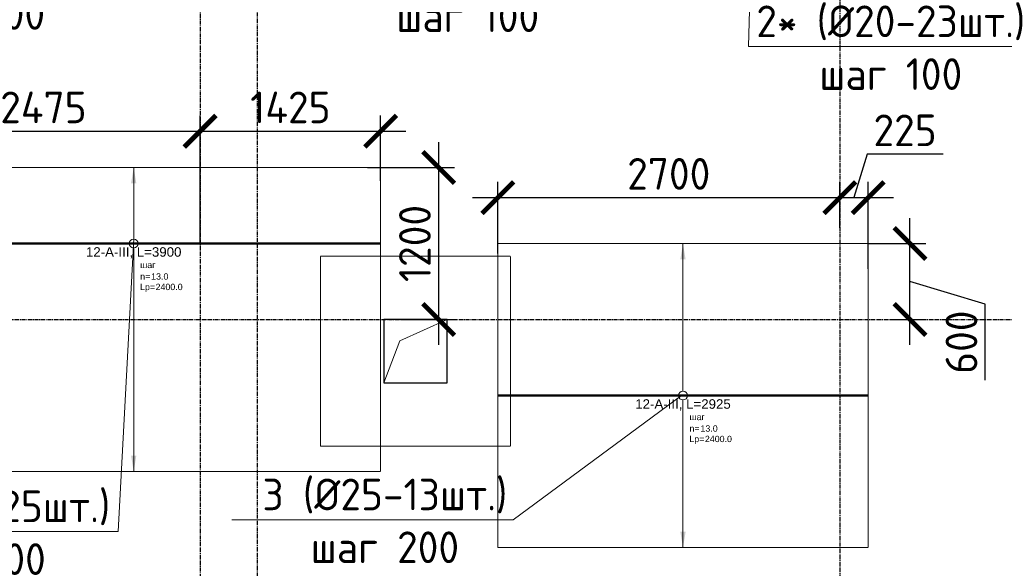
# Model space of a CAD drawing. Header units: millimetres. Extents: x -93479 to 1057970, y -66333 to 172656.
# Tile 312 of 473: x 552643 to 560417, y 38338 to 42669. Entities that reach past the tile are written whole.
import ezdxf
from ezdxf import colors
from ezdxf.entities.mleader import LeaderData, LeaderLine
from ezdxf.enums import TextEntityAlignment as Align
from ezdxf.math import Vec2, Vec3

# ---------------------------------------------------------------- set-up
doc = ezdxf.new("R2010")
doc.units = ezdxf.units.MM
doc.set_wipeout_variables(frame=1)
for name, pattern in [('01 Штриховая _4 мм_', [6, 3.5, -2.5]), ('______5', [1100, 800, -100, 100, -100]), ('GOST2.303 4', [7, 5, -2, 0]), ('HIDDEN2', [4.7625, 3.175, -1.5875]), ('осевая', [50.8, 31.75, -6.35, 6.35, -6.35])]:
    doc.linetypes.add(name, pattern=pattern)
for name, color, linetype, lineweight in [('0 Фундамент', 5, 'Continuous', 30), ('АрмСтер', 2, 'Continuous', 50), ('контур распр. стерхней', 2, 'GOST2.303 4', 20), ('Оси', 40, '______5', 18), ('подоснова', 151, 'Continuous', 5), ('РАЗМЕРЫ', 7, 'Continuous', 9)]:
    doc.layers.add(name, color=color, linetype=linetype, lineweight=lineweight)
doc.layers.add('АрмСтер_атрибуты', color=2, linetype='Continuous', lineweight=0, plot=False)
doc.styles.add('GOST-2.304_Type-B', font='GOST_Common.ttf')
doc.styles.get("Standard").update_dxf_attribs({"font": 'arial.ttf'})
doc.styles.add('Аннотативный', font='arial.ttf')
doc.dimstyles.new('СПДС', dxfattribs={"dimscale": 100, "dimtxt": 2.5, "dimasz": 2.5, "dimexe": 1.25, "dimexo": 0, "dimtad": 1, "dimdec": 0, "dimtxsty": 'GOST-2.304_Type-B', "dimblk": 'ARCHTICK', "dimcen": 2.5, "dimdle": 2, "dimadec": 0, "dimazin": 2, "dimtfac": 0.75, "dimtdec": 0, "dimtmove": 1, "dimatfit": 3, "dimfxl": 1, "dimtolj": 1, "dimarcsym": 1})

# ---------------------------------------------------------------- blocks, each defined once
blk = doc.blocks.new('оси')
at = {"layer": 'Оси', "color": 7, "linetype": 'осевая', "lineweight": 25, "transparency": 33554687}
for p, q in [((18063.5, 151.4), (18063.5, -36280.2)), ((13013.5, -402.7), (13013.5, -35828.6)), ((13463.5, -390), (13463.5, -35834.5)), ((-11815.1, -15106.9), (53620.6, -15106.9))]:
    blk.add_line(p, q, dxfattribs=at)
blk = doc.blocks.new('_None')
blk = doc.blocks.new('*U533')
at = {"layer": 'РАЗМЕРЫ'}
for p, q in [((112.5, 600), (-112.5, 600)), ((112.5, -1800), (-112.5, -1800))]:
    blk.add_line(p, q, dxfattribs=at)
at = {"layer": 'РАЗМЕРЫ', "ltscale": 15}
blk.add_line((0, -1800), (0, 600), dxfattribs=at)
at = {"layer": 'РАЗМЕРЫ'}
for points in [[(0, 600), (20.9, 474.8), (-20.9, 474.8)], [(0, -1800), (20.9, -1674.8), (-20.9, -1674.8)]]:
    blk.add_solid(points, dxfattribs=at)
at = {"layer": 'АрмСтер_атрибуты', "color": 215, "ltscale": 15, "style": 'Аннотативный'}
for s, p in [('шаг', (51.4, -194.2)), ('n=', (51.4, -285.1)), ('Lр=', (50.2, -367.8))]:
    blk.add_text(s, height=50, dxfattribs=at).set_placement(p)
at = {"layer": 'АрмСтер_атрибуты', "style": 'Аннотативный', "flags": 8}
blk.add_attdef('ПОЗ', (110, 29.6), '', height=75, dxfattribs=at)
at = {"layer": 'АрмСтер_атрибуты', "color": 215, "style": 'Аннотативный'}
for tag, p, flags in [('ШАГ', (190.9, -194.2), 10), ('КОЛ', (138, -285.1), 8), ('ШИРИНА', (172.9, -367.8), 8)]:
    blk.add_attdef(tag, p, '', height=50, dxfattribs=dict(at, flags=flags))
at = {"layer": 'АрмСтер_атрибуты', "flags": 9}
for tag, p in [('МАССА', (-1521, -1010.5)), ('ОБОЗНАЧЕНИЕ', (-1521, -1124.4))]:
    blk.add_attdef(tag, p, '', height=75, dxfattribs=at)
at = {"linetype": 'Continuous', "lineweight": 0}
blk.add_wipeout([(35, 0), (28.3, 20.6), (10.8, 33.3), (-10.8, 33.3), (-28.3, 20.6), (-35, 0), (-28.3, -20.6), (-10.8, -33.3), (10.8, -33.3), (28.3, -20.6)], dxfattribs=at)
at = {"color": 0, "linetype": 'ByBlock', "lineweight": -2, "ltscale": 100}
blk.add_line((-1950, 0), (1950, 0), dxfattribs=at)
at = {"layer": 'РАЗМЕРЫ'}
blk.add_circle((0, 0), 35, dxfattribs=at)
at = {"layer": 'АрмСтер_атрибуты', "style": 'Аннотативный', "flags": 8}
blk.add_attdef('НАИМЕНОВАНИЕ', text='', height=75, dxfattribs=at).set_placement((0, -29.3), align=Align.TOP_CENTER)
blk = doc.blocks.new('*U532')
at = {"layer": 'РАЗМЕРЫ'}
for p, q in [((112.5, 1200), (-112.5, 1200)), ((112.5, -1200), (-112.5, -1200))]:
    blk.add_line(p, q, dxfattribs=at)
at = {"layer": 'РАЗМЕРЫ', "ltscale": 15}
blk.add_line((0, -1200), (0, 1200), dxfattribs=at)
at = {"layer": 'РАЗМЕРЫ'}
for points in [[(0, 1200), (20.9, 1074.8), (-20.9, 1074.8)], [(0, -1200), (20.9, -1074.8), (-20.9, -1074.8)]]:
    blk.add_solid(points, dxfattribs=at)
at = {"layer": 'АрмСтер_атрибуты', "color": 215, "ltscale": 15, "style": 'Аннотативный'}
for s, p in [('шаг', (51.4, -194.2)), ('n=', (51.4, -285.1)), ('Lр=', (50.2, -367.8))]:
    blk.add_text(s, height=50, dxfattribs=at).set_placement(p)
at = {"layer": 'АрмСтер_атрибуты', "style": 'Аннотативный', "flags": 8}
blk.add_attdef('ПОЗ', (110, 29.6), '', height=75, dxfattribs=at)
at = {"layer": 'АрмСтер_атрибуты', "flags": 9}
for tag, p in [('МАССА', (-1033.5, -10.5)), ('ОБОЗНАЧЕНИЕ', (-1033.5, -124.4))]:
    blk.add_attdef(tag, p, '', height=75, dxfattribs=at)
at = {"layer": 'АрмСтер_атрибуты', "color": 215, "style": 'Аннотативный'}
for tag, p, flags in [('ШАГ', (190.9, -194.2), 10), ('КОЛ', (138, -285.1), 8), ('ШИРИНА', (172.9, -367.8), 8)]:
    blk.add_attdef(tag, p, '', height=50, dxfattribs=dict(at, flags=flags))
at = {"linetype": 'Continuous', "lineweight": 0}
blk.add_wipeout([(35, 0), (28.3, 20.6), (10.8, 33.3), (-10.8, 33.3), (-28.3, 20.6), (-35, 0), (-28.3, -20.6), (-10.8, -33.3), (10.8, -33.3), (28.3, -20.6)], dxfattribs=at)
at = {"color": 0, "linetype": 'ByBlock', "lineweight": -2, "ltscale": 100}
blk.add_line((-1462.5, 0), (1462.5, 0), dxfattribs=at)
at = {"layer": 'РАЗМЕРЫ'}
blk.add_circle((0, 0), 35, dxfattribs=at)
at = {"layer": 'АрмСтер_атрибуты', "style": 'Аннотативный', "flags": 8}
blk.add_attdef('НАИМЕНОВАНИЕ', text='', height=75, dxfattribs=at).set_placement((0, -29.3), align=Align.TOP_CENTER)
blk = doc.blocks.new('_ArchTick')
at = {"color": 0, "linetype": 'ByBlock', "const_width": 0.15}
blk.add_lwpolyline([(-0.5, -0.5), (0.5, 0.5)], dxfattribs=at)
blk = doc.blocks.new('*D577')
at = {"layer": 'DEFPOINTS', "color": 0, "ltscale": 100, "transparency": 16777216}
for p in [(559118.1, 41264.1), (559118.1, 41024.7), (556417.8, 40823.1)]:
    blk.add_point(p, dxfattribs=at)
at = {"layer": 'РАЗМЕРЫ', "color": 0, "lineweight": -2, "transparency": 16777216}
for p, q in [((556417.8, 40823.1), (556417.8, 41389.1)), ((559118.1, 41024.7), (559118.1, 41389.1)), ((556217.8, 41264.1), (559318.1, 41264.1))]:
    blk.add_line(p, q, dxfattribs=at)
at = {"layer": 'РАЗМЕРЫ', "color": 0, "lineweight": -2, "ltscale": 100, "transparency": 16777216, "xscale": 250, "yscale": 250, "zscale": 250, "rotation": 180}
blk.add_blockref('_ArchTick', (556417.8, 41264.1), dxfattribs=at)
at = {"layer": 'РАЗМЕРЫ', "color": 0, "lineweight": -2, "ltscale": 100, "transparency": 16777216, "xscale": 250, "yscale": 250, "zscale": 250}
blk.add_blockref('_ArchTick', (559118.1, 41264.1), dxfattribs=at)
at = {"layer": 'РАЗМЕРЫ', "color": 0, "ltscale": 100, "transparency": 16777216, "insert": (557768, 41452), "char_height": 250, "attachment_point": 5, "style": 'GOST-2.304_Type-B'}
blk.add_mtext('\\A1;2700', dxfattribs=at)
blk = doc.blocks.new('*D605')
at = {"layer": 'DEFPOINTS', "color": 0, "ltscale": 100, "transparency": 16777216}
for p in [(555388.3, 41502.2), (555951.3, 41502.2), (555675.3, 40302.1)]:
    blk.add_point(p, dxfattribs=at)
at = {"layer": 'РАЗМЕРЫ', "color": 0, "lineweight": -2, "transparency": 16777216}
for p, q in [((555951.3, 40102.1), (555951.3, 41702.2)), ((555388.3, 41502.2), (556076.3, 41502.2)), ((555675.3, 40302.1), (556076.3, 40302.1))]:
    blk.add_line(p, q, dxfattribs=at)
at = {"layer": 'РАЗМЕРЫ', "color": 0, "lineweight": -2, "ltscale": 100, "transparency": 16777216, "xscale": 250, "yscale": 250, "zscale": 250}
for p, rotation in [((555951.3, 41502.2), 90), ((555951.3, 40302.1), 270)]:
    blk.add_blockref('_ArchTick', p, dxfattribs=dict(at, rotation=rotation))
at = {"layer": 'РАЗМЕРЫ', "color": 0, "ltscale": 100, "transparency": 16777216, "insert": (555763.7, 40902.2), "char_height": 250, "attachment_point": 5, "rotation": 90, "style": 'GOST-2.304_Type-B'}
blk.add_mtext('\\A1;1200', dxfattribs=at)
blk = doc.blocks.new('*D608')
at = {"layer": 'DEFPOINTS', "color": 0, "ltscale": 100, "transparency": 16777216}
for p in [(554068.1, 41788.9), (551593, 41405.1), (554068.1, 41405.1)]:
    blk.add_point(p, dxfattribs=at)
at = {"layer": 'РАЗМЕРЫ', "color": 0, "lineweight": -2, "transparency": 16777216}
for p, q in [((551593, 41405.1), (551593, 41913.9)), ((554068.1, 41405.1), (554068.1, 41913.9)), ((551393, 41788.9), (554268.1, 41788.9))]:
    blk.add_line(p, q, dxfattribs=at)
at = {"layer": 'РАЗМЕРЫ', "color": 0, "lineweight": -2, "ltscale": 100, "transparency": 16777216, "xscale": 250, "yscale": 250, "zscale": 250, "rotation": 180}
blk.add_blockref('_ArchTick', (551593, 41788.9), dxfattribs=at)
at = {"layer": 'РАЗМЕРЫ', "color": 0, "lineweight": -2, "ltscale": 100, "transparency": 16777216, "xscale": 250, "yscale": 250, "zscale": 250}
blk.add_blockref('_ArchTick', (554068.1, 41788.9), dxfattribs=at)
at = {"layer": 'РАЗМЕРЫ', "color": 0, "ltscale": 100, "transparency": 16777216, "insert": (552830.6, 41976.8), "char_height": 250, "attachment_point": 5, "style": 'GOST-2.304_Type-B'}
blk.add_mtext('\\A1;2475', dxfattribs=at)
blk = doc.blocks.new('*D609')
at = {"layer": 'DEFPOINTS', "color": 0, "ltscale": 100, "transparency": 16777216}
for p in [(555493, 41788.9), (555493, 41396.7), (554068.1, 40902.2)]:
    blk.add_point(p, dxfattribs=at)
at = {"layer": 'РАЗМЕРЫ', "color": 0, "lineweight": -2, "transparency": 16777216}
for p, q in [((554068.1, 40902.2), (554068.1, 41913.9)), ((555493, 41396.7), (555493, 41913.9)), ((553868.1, 41788.9), (555693, 41788.9))]:
    blk.add_line(p, q, dxfattribs=at)
at = {"layer": 'РАЗМЕРЫ', "color": 0, "lineweight": -2, "ltscale": 100, "transparency": 16777216, "xscale": 250, "yscale": 250, "zscale": 250, "rotation": 180}
blk.add_blockref('_ArchTick', (554068.1, 41788.9), dxfattribs=at)
at = {"layer": 'РАЗМЕРЫ', "color": 0, "lineweight": -2, "ltscale": 100, "transparency": 16777216, "xscale": 250, "yscale": 250, "zscale": 250}
blk.add_blockref('_ArchTick', (555493, 41788.9), dxfattribs=at)
at = {"layer": 'РАЗМЕРЫ', "color": 0, "ltscale": 100, "transparency": 16777216, "insert": (554780.6, 41976.6), "char_height": 250, "attachment_point": 5, "style": 'GOST-2.304_Type-B'}
blk.add_mtext('\\A1;1425', dxfattribs=at)
blk = doc.blocks.new('*D610')
at = {"layer": 'DEFPOINTS', "color": 0, "ltscale": 100, "transparency": 16777216}
for p in [(559342.8, 41264.1), (559118.1, 41024.7), (559342.8, 40702.1)]:
    blk.add_point(p, dxfattribs=at)
at = {"layer": 'РАЗМЕРЫ', "color": 0, "lineweight": -2, "transparency": 16777216}
for p, q in [((559333.6, 41608), (559230.5, 41264.1)), ((559934.1, 41608), (559333.6, 41608)), ((559118.1, 41024.7), (559118.1, 41389.1)), ((559342.8, 40702.1), (559342.8, 41389.1)), ((558918.1, 41264.1), (559542.8, 41264.1))]:
    blk.add_line(p, q, dxfattribs=at)
at = {"layer": 'РАЗМЕРЫ', "color": 0, "lineweight": -2, "ltscale": 100, "transparency": 16777216, "xscale": 250, "yscale": 250, "zscale": 250, "rotation": 180}
blk.add_blockref('_ArchTick', (559118.1, 41264.1), dxfattribs=at)
at = {"layer": 'РАЗМЕРЫ', "color": 0, "lineweight": -2, "ltscale": 100, "transparency": 16777216, "xscale": 250, "yscale": 250, "zscale": 250}
blk.add_blockref('_ArchTick', (559342.8, 41264.1), dxfattribs=at)
at = {"layer": 'РАЗМЕРЫ', "color": 0, "ltscale": 100, "transparency": 16777216, "insert": (559633.9, 41795.6), "char_height": 250, "attachment_point": 5, "style": 'GOST-2.304_Type-B'}
blk.add_mtext('\\A1;225', dxfattribs=at)
blk = doc.blocks.new('*D611')
at = {"layer": 'DEFPOINTS', "color": 0, "ltscale": 100, "transparency": 16777216}
for p in [(559342.8, 40902.1), (559672.5, 40902.1), (559548.4, 40302.1)]:
    blk.add_point(p, dxfattribs=at)
at = {"layer": 'РАЗМЕРЫ', "color": 0, "lineweight": -2, "transparency": 16777216}
for p, q in [((559672.5, 40102.1), (559672.5, 41102.1)), ((559342.8, 40902.1), (559797.5, 40902.1)), ((560266.6, 40423.9), (559672.5, 40602.1)), ((560266.6, 39823.4), (560266.6, 40423.9)), ((559548.4, 40302.1), (559797.5, 40302.1))]:
    blk.add_line(p, q, dxfattribs=at)
at = {"layer": 'РАЗМЕРЫ', "color": 0, "lineweight": -2, "ltscale": 100, "transparency": 16777216, "xscale": 250, "yscale": 250, "zscale": 250}
for p, rotation in [((559672.5, 40902.1), 90), ((559672.5, 40302.1), 270)]:
    blk.add_blockref('_ArchTick', p, dxfattribs=dict(at, rotation=rotation))
at = {"layer": 'РАЗМЕРЫ', "color": 0, "ltscale": 100, "transparency": 16777216, "insert": (560079, 40123.6), "char_height": 250, "attachment_point": 5, "rotation": 90, "style": 'GOST-2.304_Type-B'}
blk.add_mtext('\\A1;600', dxfattribs=at)
blk = doc.blocks.new('блок')
at = {"layer": '0 Фундамент', "color": 7, "linetype": 'HIDDEN2', "lineweight": 0}
for p, q in [((655667.6, 102794.2), (655667.6, 104294.2)), ((655667.6, 104294.2), (657167.6, 104294.2)), ((657167.6, 102794.2), (657167.6, 104294.2)), ((655667.6, 102794.2), (657167.6, 102794.2))]:
    blk.add_line(p, q, dxfattribs=at)
at = {"layer": '0 Фундамент', "color": 7, "ltscale": 100}
for p, q in [((656667.6, 103794.2), (656167.6, 103794.2)), ((656167.6, 103794.2), (656167.6, 103294.2)), ((656667.6, 103294.2), (656667.6, 103794.2)), ((656167.6, 103294.2), (656667.6, 103294.2))]:
    blk.add_line(p, q, dxfattribs=at)
at = {"layer": '0 Фундамент', "color": 7, "lineweight": 20}
blk.add_lwpolyline([(656167.6, 103294.2), (656293.3, 103625.2), (656667.6, 103794.2)], dxfattribs=at)

msp = doc.modelspace()

# ---------------------------------------------------------------- linework, layer by layer
at = {"layer": 'контур распр. стерхней', "color": 7, "linetype": '01 Штриховая _4 мм_'}
for points in [[(555492.1, 39102.2), (551592.1, 39102.2), (551593.1, 41502.2), (555493.1, 41502.2)], [(559342.8, 38502.1), (556417.8, 38502.1), (556417.8, 40902.1), (559342.8, 40902.1)]]:
    msp.add_lwpolyline(points, close=True, dxfattribs=at)

# ---------------------------------------------------------------- block references
at = {"color": 7}
msp.add_blockref('оси', (541054.6, 55409), dxfattribs=at)

# ---------------------------------------------------------------- leaders
at = {"layer": 'подоснова', "color": 7, "ltscale": 0.3}
ml = msp.add_multileader_mtext('Standard', dxfattribs=at)
ml.set_content('2* (%%C20-23шт.)\\Pшаг 100', color=7, style='GOST-2.304_Type-B')
ml.set_leader_properties(color=7, linetype='ByLayer', lineweight=15)
ml.set_arrow_properties(name='NONE')
ml.build(insert=Vec2(0, 0))
ml.multileader.update_dxf_attribs({"text_left_attachment_type": 6, "text_right_attachment_type": 6, "dogleg_length": 0.1, "arrow_head_size": 18})
ctx = ml.context
ctx.base_point, ctx.char_height, ctx.arrow_head_size, ctx.landing_gap_size, ctx.plane_origin = Vec3(555056.9, 42938.2), 250, 18, 20, Vec3(545731.2, 48317.4)
ctx.left_attachment, ctx.right_attachment, ctx.text_align_type = 6, 6, 1
notes = []
notes.append((ctx, [(0, (1, 1, 0), (555055.9, 42913.2), (1, 0), 0.1, [(0, [(554418.3, 45502.1)], 0, [])])]))
ctx.mtext.insert, ctx.mtext.alignment, ctx.mtext.flow_direction = Vec3(556180.4, 43238.2), 2, 5
ml = msp.add_multileader_mtext('Standard', dxfattribs=at)
ml.set_content('2* (%%C20-23шт.)\\Pшаг 100', color=7, style='GOST-2.304_Type-B')
ml.set_leader_properties(color=7, linetype='ByLayer', lineweight=15)
ml.set_arrow_properties(name='NONE')
ml.build(insert=Vec2(0, 0))
ml.multileader.update_dxf_attribs({"text_left_attachment_type": 6, "text_right_attachment_type": 6, "dogleg_length": 0.1, "arrow_head_size": 18})
ctx = ml.context
ctx.base_point, ctx.char_height, ctx.arrow_head_size, ctx.landing_gap_size, ctx.plane_origin = Vec3(558397.7, 42481.3), 250, 18, 20, Vec3(549781.2, 47860.5)
ctx.left_attachment, ctx.right_attachment, ctx.text_align_type = 6, 6, 1
notes.append((ctx, [(0, (1, 1, 0), (558396.7, 42456.3), (1, 0), 0.1, [(0, [(558468.3, 45045.2)], 0, [])])]))
ctx.mtext.insert, ctx.mtext.alignment, ctx.mtext.flow_direction = Vec3(559521.1, 42781.3), 2, 5
ml = msp.add_multileader_mtext('Standard', dxfattribs=at)
ml.set_content('7* (%%C20-13шт.)\\Pшаг 100', color=7, style='GOST-2.304_Type-B')
ml.set_leader_properties(color=7, linetype='ByLayer', lineweight=15)
ml.set_arrow_properties(name='NONE')
ml.build(insert=Vec2(0, 0))
ml.multileader.update_dxf_attribs({"text_left_attachment_type": 6, "text_right_attachment_type": 6, "dogleg_length": 0.1, "arrow_head_size": 18})
ctx = ml.context
ctx.base_point, ctx.char_height, ctx.arrow_head_size, ctx.landing_gap_size, ctx.plane_origin = Vec3(560103.8, 43168.3), 250, 18, 20, Vec3(554339, 47273.3)
ctx.left_attachment, ctx.right_attachment, ctx.text_align_type = 6, 6, 1
notes.append((ctx, [(0, (1, 1, 0), (562300.6, 43143.3), (-1, 0), 0.1, [(0, [(562791.5, 44966.9)], 0, [])])]))
ctx.mtext.insert, ctx.mtext.alignment, ctx.mtext.flow_direction = Vec3(561201.7, 43468.3), 2, 5
ml = msp.add_multileader_mtext('Standard', dxfattribs=at)
ml.set_content('1 (%%C25-10шт.)\\Pшаг 200', color=7, style='GOST-2.304_Type-B')
ml.set_leader_properties(color=7, linetype='ByLayer', lineweight=15)
ml.set_arrow_properties(name='NONE')
ml.build(insert=Vec2(0, 0))
ml.multileader.update_dxf_attribs({"text_left_attachment_type": 6, "text_right_attachment_type": 6, "dogleg_length": 0.1, "arrow_head_size": 18})
ctx = ml.context
ctx.base_point, ctx.char_height, ctx.arrow_head_size, ctx.landing_gap_size, ctx.plane_origin = Vec3(551270.2, 42956.6), 250, 18, 20, Vec3(541641.7, 47635.9)
ctx.left_attachment, ctx.right_attachment, ctx.text_align_type = 6, 6, 1
notes.append((ctx, [(0, (1, 1, 0), (551269.2, 42931.6), (1, 0), 0.1, [(0, [(550300.3, 44852.1)], 0, [])])]))
ctx.mtext.insert, ctx.mtext.alignment, ctx.mtext.flow_direction = Vec3(552258, 43256.6), 2, 5
for ctx, leaders in notes:
    for number, flags, end, landing, length, lines in leaders:
        leader = LeaderData()
        leader.index, (leader.has_last_leader_line, leader.has_dogleg_vector, leader.attachment_direction) = number, flags
        leader.last_leader_point, leader.dogleg_vector, leader.dogleg_length = Vec3(end), Vec3(landing), length
        for number, points, colour, breaks in lines:
            line = LeaderLine()
            line.index, line.vertices, line.color, line.breaks = number, Vec3.list(points), colors.encode_raw_color(colour), breaks
            leader.lines.append(line)
        ctx.leaders.append(leader)

# ---------------------------------------------------------------- next in the draw order: block references
at = {"layer": 'АрмСтер', "color": 7, "ltscale": 15}
ref = msp.add_blockref('*U533', (553543.1, 40902.2), dxfattribs=at)
ref.add_attrib('НАИМЕНОВАНИЕ', '12-A-III, L=3900', dxfattribs={"layer": 'АрмСтер_атрибуты', "height": 75, "style": 'Аннотативный', "flags": 8}).set_placement((553543.1, 40872.9), align=Align.TOP_CENTER)
ref.add_attrib('КОЛ', '13.0', (553681.1, 40617.1), dxfattribs={"layer": 'АрмСтер_атрибуты', "color": 215, "height": 50, "style": 'Аннотативный', "flags": 8})
ref.add_attrib('ШИРИНА', '2400.0', (553716, 40534.4), dxfattribs={"layer": 'АрмСтер_атрибуты', "color": 215, "height": 50, "style": 'Аннотативный', "flags": 8})
ref = msp.add_blockref('*U532', (557880.3, 39702.1), dxfattribs=at)
ref.add_attrib('НАИМЕНОВАНИЕ', '12-A-III, L=2925', dxfattribs={"layer": 'АрмСтер_атрибуты', "height": 75, "style": 'Аннотативный', "flags": 8}).set_placement((557880.3, 39672.8), align=Align.TOP_CENTER)
ref.add_attrib('КОЛ', '13.0', (558018.3, 39417), dxfattribs={"layer": 'АрмСтер_атрибуты', "color": 215, "height": 50, "style": 'Аннотативный', "flags": 8})
ref.add_attrib('ШИРИНА', '2400.0', (558053.2, 39334.3), dxfattribs={"layer": 'АрмСтер_атрибуты', "color": 215, "height": 50, "style": 'Аннотативный', "flags": 8})

# ---------------------------------------------------------------- next in the draw order: block references
at = {"layer": 'РАЗМЕРЫ', "color": 7}
msp.add_blockref('блок', (-100649.5, -63492), dxfattribs=at)

# ---------------------------------------------------------------- next in the draw order: dimensions: what is measured, and where the dimension line sits
for base, p1, p2, picture, middle in [((554068.1, 41788.9), (551593, 41405.1), (554068.1, 41405.1), '*D608', (552830.6, 41976.8)), ((555493, 41788.9), (554068.1, 40902.2), (555493, 41396.7), '*D609', (554780.6, 41976.6)), ((559342.8, 41264.1), (559118.1, 41024.7), (559342.8, 40702.1), '*D610', (559396.1, 41795.6)), ((559118.1, 41264.1), (556417.8, 40823.1), (559118.1, 41024.7), '*D577', (557768, 41452))]:
    dim = msp.add_linear_dim(base=base, p1=p1, p2=p2, dimstyle='СПДС', dxfattribs=at)
    dim.commit()
    dim.dimension.update_dxf_attribs({"geometry": picture, "text_midpoint": middle})
for base, p1, p2, picture, middle in [((555951.3, 41502.2), (555675.3, 40302.1), (555388.3, 41502.2), '*D605', (555763.7, 40902.2)), ((559672.5, 40902.1), (559548.4, 40302.1), (559342.8, 40902.1), '*D611', (560079, 40361.4))]:
    dim = msp.add_linear_dim(base=base, p1=p1, p2=p2, angle=90, dimstyle='СПДС', dxfattribs=at)
    dim.commit()
    dim.dimension.update_dxf_attribs({"geometry": picture, "text_midpoint": middle})

# ---------------------------------------------------------------- next in the draw order: leaders
at = {"layer": 'подоснова', "color": 7, "ltscale": 0.3}
ml = msp.add_multileader_mtext('Standard', dxfattribs=at)
ml.set_content('4* (%%C20-25шт.)\\Pшаг 100', color=7, style='GOST-2.304_Type-B')
ml.set_leader_properties(color=7, linetype='ByLayer', lineweight=15)
ml.set_arrow_properties(name='NONE')
ml.build(insert=Vec2(0, 0))
ml.multileader.update_dxf_attribs({"text_left_attachment_type": 6, "text_right_attachment_type": 6, "dogleg_length": 0.1, "arrow_head_size": 18})
ctx = ml.context
ctx.base_point, ctx.char_height, ctx.arrow_head_size, ctx.landing_gap_size, ctx.plane_origin = Vec3(551149, 38652.7), 250, 18, 20, Vec3(544884.5, 43725)
ctx.left_attachment, ctx.right_attachment, ctx.text_align_type = 6, 6, 1
notes = []
notes.append((ctx, [(0, (1, 1, 0), (553421.9, 38627.7), (-1, 0), 0.1, [(0, [(553543.1, 40941.2)], 0, [])])]))
ctx.mtext.insert, ctx.mtext.alignment, ctx.mtext.flow_direction = Vec3(552285, 38952.7), 2, 5
ml = msp.add_multileader_mtext('Standard', dxfattribs=at)
ml.set_content('1* (%%C25-27шт.)\\Pшаг 100', color=7, style='GOST-2.304_Type-B')
ml.set_leader_properties(color=7, linetype='ByLayer', lineweight=15)
ml.set_arrow_properties(name='NONE')
ml.build(insert=Vec2(0, 0))
ml.multileader.update_dxf_attribs({"text_left_attachment_type": 6, "text_right_attachment_type": 6, "dogleg_length": 0.1, "arrow_head_size": 18})
ctx = ml.context
ctx.base_point, ctx.char_height, ctx.arrow_head_size, ctx.landing_gap_size, ctx.plane_origin = Vec3(559264.9, 37701.9), 250, 18, 20, Vec3(553834.5, 43085.9)
ctx.left_attachment, ctx.right_attachment, ctx.text_align_type = 6, 6, 1
notes.append((ctx, [(0, (1, 1, 0), (561462.7, 37676.8), (-1, 0), 0.1, [(0, [(562493.1, 40302.1)], 0, [])])]))
ctx.mtext.insert, ctx.mtext.alignment, ctx.mtext.flow_direction = Vec3(560363.3, 38001.9), 2, 5
ml = msp.add_multileader_mtext('Standard', dxfattribs=at)
ml.set_content('3 (%%C25-13шт.)\\Pшаг 200', color=7, style='GOST-2.304_Type-B')
ml.set_leader_properties(color=7, linetype='ByLayer', lineweight=15)
ml.set_arrow_properties(name='NONE')
ml.build(insert=Vec2(0, 0))
ml.multileader.update_dxf_attribs({"text_left_attachment_type": 6, "text_right_attachment_type": 6, "dogleg_length": 0.1, "arrow_head_size": 18})
ctx = ml.context
ctx.base_point, ctx.char_height, ctx.arrow_head_size, ctx.landing_gap_size, ctx.plane_origin = Vec3(554513.7, 38746.3), 250, 18, 20, Vec3(549852, 39819.4)
ctx.left_attachment, ctx.right_attachment, ctx.text_align_type = 6, 6, 1
notes.append((ctx, [(0, (1, 1, 0), (556540.4, 38721.3), (-1, 0), 0.1, [(0, [(557868.3, 39702.1)], 0, [])])]))
ctx.mtext.insert, ctx.mtext.alignment, ctx.mtext.flow_direction = Vec3(555526.6, 39046.3), 2, 5
for ctx, leaders in notes:
    for number, flags, end, landing, length, lines in leaders:
        leader = LeaderData()
        leader.index, (leader.has_last_leader_line, leader.has_dogleg_vector, leader.attachment_direction) = number, flags
        leader.last_leader_point, leader.dogleg_vector, leader.dogleg_length = Vec3(end), Vec3(landing), length
        for number, points, colour, breaks in lines:
            line = LeaderLine()
            line.index, line.vertices, line.color, line.breaks = number, Vec3.list(points), colors.encode_raw_color(colour), breaks
            leader.lines.append(line)
        ctx.leaders.append(leader)

doc.saveas('drawing.dxf')
